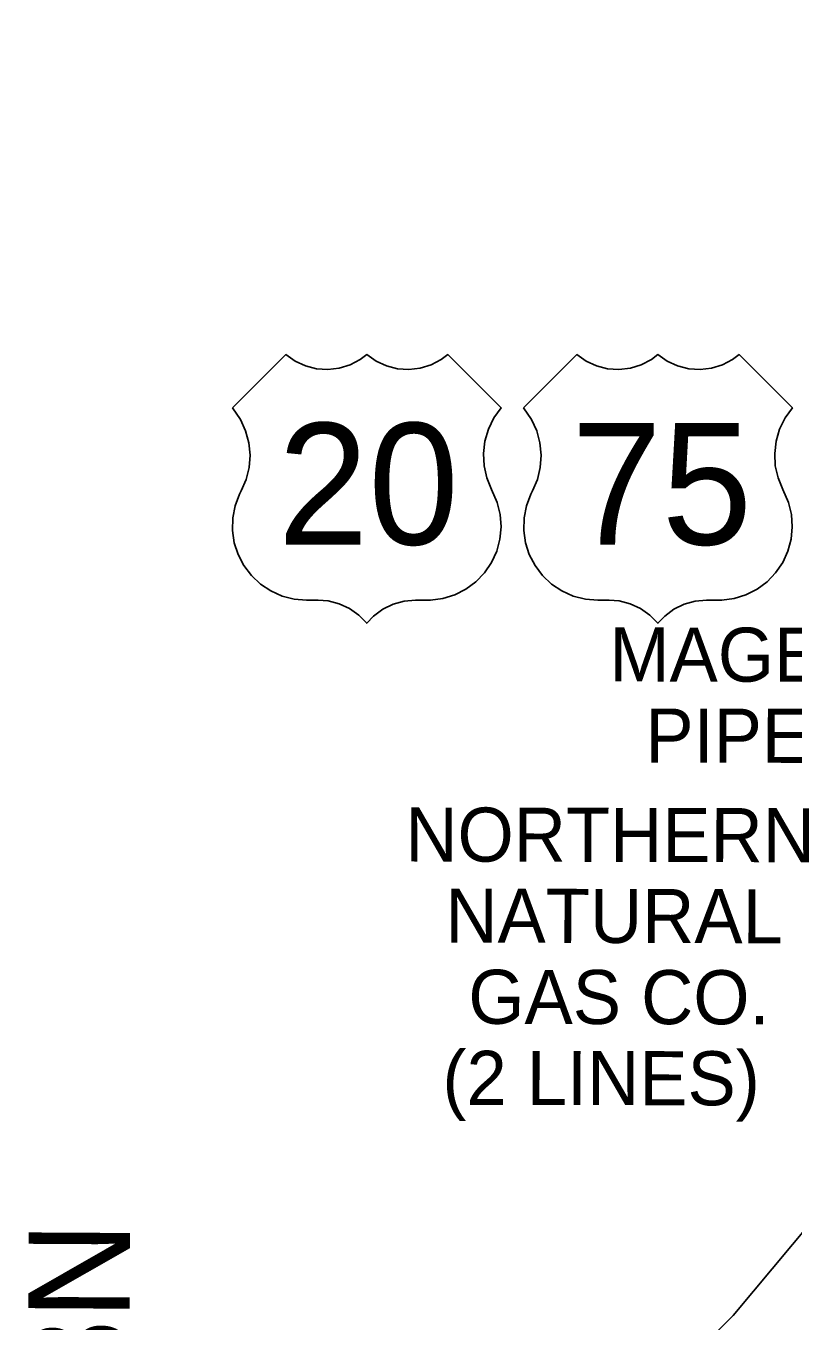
# Model space of a CAD drawing. Extents: x -157.2 to -99.3, y 12.2 to 46.2.
# Drawn here: x -148.966 to -147.831, y 32.094 to 34.011 of the extents above; entities that cross this region are included whole.
import ezdxf

# ---------------------------------------------------------------- set-up
doc = ezdxf.new("R2010")
doc.units = 0
for name, color, linetype in [('tdCoClipBndry', 7, 'Continuous'), ('tdCoPipeTxt', 7, 'Continuous'), ('tdCoShieldUsRte', 7, 'Continuous'), ('tdCoTwpRngTxt', 7, 'Continuous')]:
    doc.layers.add(name, color=color, linetype=linetype)

msp = doc.modelspace()

# ---------------------------------------------------------------- linework, layer by layer
at = {"layer": 'tdCoClipBndry'}
msp.add_lwpolyline([(-148.0503, 31.9701), (-147.9194, 32.1023), (-147.7742, 32.2769), (-147.6886, 32.4064), (-147.6009, 32.5545), (-147.5467, 32.6737), (-147.509, 32.7371), (-147.4609, 32.835), (-147.3992, 32.9986), (-147.3554, 33.1568), (-147.3309, 33.2109), (-147.2916, 33.3716), (-147.2757, 33.4676), (-147.2505, 33.7095), (-147.2477, 34.073)], dxfattribs=at)
at = {"layer": 'tdCoShieldUsRte'}
for points in [[(-148.6605, 33.4459), (-148.5816, 33.5248), (-148.5678, 33.515), (-148.5525, 33.508), (-148.5361, 33.5038), (-148.5192, 33.5027), (-148.5024, 33.5047), (-148.4863, 33.5097), (-148.4713, 33.5175), (-148.4616, 33.5248), (-148.4478, 33.515), (-148.4325, 33.508), (-148.4161, 33.5038), (-148.3992, 33.5027), (-148.3824, 33.5047), (-148.3663, 33.5097), (-148.3513, 33.5175), (-148.3416, 33.5248), (-148.2627, 33.4459), (-148.2735, 33.4309), (-148.2815, 33.4144), (-148.2867, 33.3967), (-148.2888, 33.3785), (-148.2879, 33.3601), (-148.2839, 33.3421), (-148.277, 33.3251), (-148.2686, 33.306), (-148.2642, 33.2882), (-148.2628, 33.2698), (-148.2646, 33.2515), (-148.2694, 33.2337), (-148.277, 33.217), (-148.2874, 33.2018), (-148.3002, 33.1885), (-148.315, 33.1776), (-148.3314, 33.1693), (-148.349, 33.1639), (-148.3672, 33.1614), (-148.3763, 33.1613), (-148.3897, 33.1613), (-148.4065, 33.1598), (-148.4228, 33.1552), (-148.438, 33.1477), (-148.4515, 33.1376), (-148.4616, 33.127), (-148.4734, 33.1391), (-148.4872, 33.1489), (-148.5026, 33.156), (-148.5189, 33.1601), (-148.5336, 33.1613), (-148.5507, 33.1613), (-148.569, 33.1628), (-148.5869, 33.1674), (-148.6037, 33.1749), (-148.619, 33.1851), (-148.6324, 33.1977), (-148.6435, 33.2124), (-148.652, 33.2287), (-148.6576, 33.2463), (-148.6602, 33.2645), (-148.6598, 33.2829), (-148.6563, 33.3009), (-148.6498, 33.3181), (-148.6474, 33.3229), (-148.6401, 33.3398), (-148.6357, 33.3577), (-148.6344, 33.376), (-148.6361, 33.3943), (-148.6409, 33.4121), (-148.6486, 33.4288)], [(-148.2297, 33.4459), (-148.1508, 33.5248), (-148.137, 33.515), (-148.1216, 33.508), (-148.1052, 33.5038), (-148.0884, 33.5027), (-148.0716, 33.5047), (-148.0555, 33.5097), (-148.0405, 33.5175), (-148.0308, 33.5248), (-148.017, 33.515), (-148.0016, 33.508), (-147.9852, 33.5038), (-147.9684, 33.5027), (-147.9516, 33.5047), (-147.9354, 33.5097), (-147.9205, 33.5175), (-147.9108, 33.5248), (-147.8319, 33.4459), (-147.8426, 33.4309), (-147.8507, 33.4144), (-147.8558, 33.3967), (-147.858, 33.3785), (-147.8571, 33.3601), (-147.8531, 33.3421), (-147.8462, 33.3251), (-147.8377, 33.306), (-147.8333, 33.2882), (-147.832, 33.2698), (-147.8337, 33.2515), (-147.8385, 33.2337), (-147.8462, 33.217), (-147.8566, 33.2018), (-147.8693, 33.1885), (-147.8841, 33.1776), (-147.9006, 33.1693), (-147.9181, 33.1639), (-147.9364, 33.1614), (-147.9455, 33.1613), (-147.9589, 33.1613), (-147.9757, 33.1598), (-147.992, 33.1552), (-148.0071, 33.1477), (-148.0207, 33.1376), (-148.0308, 33.127), (-148.0426, 33.1391), (-148.0564, 33.1489), (-148.0717, 33.156), (-148.0881, 33.1601), (-148.1027, 33.1613), (-148.1199, 33.1613), (-148.1382, 33.1628), (-148.156, 33.1674), (-148.1728, 33.1749), (-148.1881, 33.1851), (-148.2015, 33.1977), (-148.2126, 33.2124), (-148.2211, 33.2287), (-148.2267, 33.2463), (-148.2294, 33.2645), (-148.2289, 33.2829), (-148.2254, 33.3009), (-148.219, 33.3181), (-148.2165, 33.3229), (-148.2092, 33.3398), (-148.2048, 33.3577), (-148.2035, 33.376), (-148.2053, 33.3943), (-148.21, 33.4121), (-148.2177, 33.4288)]]:
    msp.add_lwpolyline(points, close=True, dxfattribs=at)

# ---------------------------------------------------------------- texts
at = {"layer": 'tdCoPipeTxt'}
for s, p in [('MAGELLAN ', (-148.1027, 33.041)), ('PIPELINE', (-148.0495, 32.9209)), ('NORTHERN', (-148.4047, 32.7745)), ('NATURAL', (-148.3454, 32.6544)), ('GAS CO.', (-148.3114, 32.5343)), ('(2 LINES)', (-148.3497, 32.4144))]:
    msp.add_text(s, height=0.08, rotation=359.8875, dxfattribs=at).set_placement(p)
at = {"layer": 'tdCoShieldUsRte'}
for s, p in [('20', (-148.5931, 33.2435)), ('75', (-148.1591, 33.2435))]:
    msp.add_text(s, height=0.18, dxfattribs=at).set_placement(p)
at = {"layer": 'tdCoTwpRngTxt'}
msp.add_text('T-88N', height=0.15, rotation=89.6717, dxfattribs=at).set_placement((-148.8151, 31.6837))

doc.saveas('drawing.dxf')
